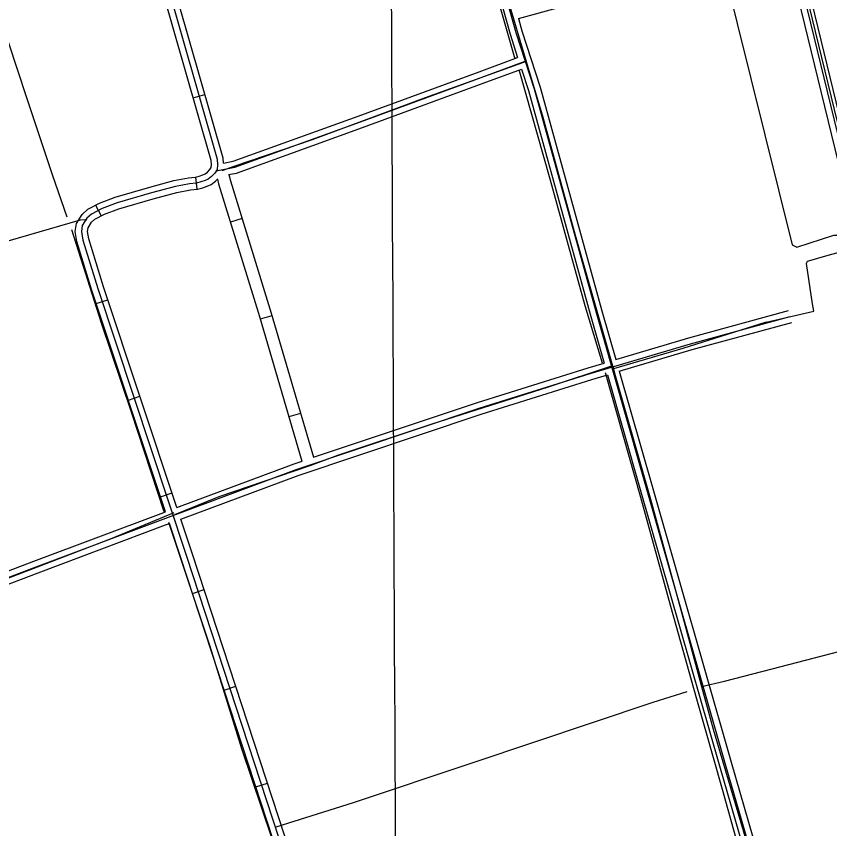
# Model space of a CAD drawing. Extents: x 3424494 to 3462436, y 522220 to 547718.
# Drawn here: x 3454050 to 3456047, y 534289 to 536285 of the extents above; entities that cross this region are included whole.
import ezdxf

# ---------------------------------------------------------------- set-up
doc = ezdxf.new("R2010")
doc.units = 0
for name, color, linetype in [('V-DTCH-CNTR', 7, 'Continuous'), ('V-GRID-MAJR', 7, 'Continuous'), ('V-ROAD-CNTR', 7, 'Continuous'), ('V-TOPO-SHOR', 7, 'Continuous')]:
    doc.layers.add(name, color=color, linetype=linetype)

msp = doc.modelspace()

# ---------------------------------------------------------------- linework, layer by layer
at = {"layer": 'V-DTCH-CNTR'}
for points in [[(3454850.303, 537751.111), (3454934.507, 537454.325), (3455031.359, 537126.444), (3455058.742, 537033.7390000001), (3455188.203, 536558.247), (3455270.27, 536278.625), (3455301.674, 536173.338), (3455342.395, 536036.812), (3455422.0840000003, 535746.924), (3455513.876, 535425.916), (3455515.95, 535418.66), (3455520.714, 535402.005), (3455607.14, 535098.3420000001), (3455686.829, 534808.456), (3455732.6, 534638.636), (3455760.94, 534533.477), (3455851.906, 534226.345)], [(3455947.241, 536511.21), (3455964.5500000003, 536439.916), (3456097.083, 535894.015), (3456124.677, 535762.54), (3456131.251, 535725.645), (3456136.646, 535703.604), (3456196.757, 535457.996), (3456259.079, 535220.305), (3456264.761, 535212.197), (3456268.213, 535212.164), (3456275.1010000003, 535209.801), (3456426.102, 535232.613), (3456439.893, 535230.189), (3456445.6380000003, 535228.984), (3456454.815, 535225.449), (3456460.529, 535220.792), (3456462.81, 535218.47), (3456470.691, 535198.83), (3456490.362, 535112.273), (3456554.841, 534828.5650000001), (3456670.111, 534334.848), (3456675.7, 534316.381), (3456676.665, 534295.651), (3456676.394, 534265.726)], [(3455301.674, 536173.338), (3455053.987, 536084.121), (3454776.463, 535981.458), (3454583.85, 535915.75), (3454554.457, 535904.689)], [(3454222.716, 535784.453), (3454206.705, 535783.454), (3454029.0840000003, 535732.471), (3453908.782, 535700.403), (3453725.294, 535632.33), (3453481.055, 535545.368), (3453137.804, 535422.15)], [(3455890.73, 535533.356), (3456008.384, 535559.925), (3456005.097, 535578.371), (3455989.8740000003, 535677.504), (3455991.045, 535679.796), (3455992.227, 535683.2390000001), (3456043.005, 535697.747), (3456089.161, 535709.9940000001), (3456101.8540000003, 535713.332), (3456109.901, 535712.108), (3456136.646, 535703.604), (3456180.27, 535690.55), (3456199.775, 535683.468), (3456227.3370000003, 535676.313), (3456245.733, 535673.845), (3456264.148, 535673.679), (3456275.68, 535675.876), (3456282.597, 535676.966), (3456321.867, 535691.576)], [(3455890.73, 535533.356), (3455686.702, 535468.897), (3455515.95, 535418.66)], [(3455513.876, 535425.916), (3455355.678, 535373.616), (3455070.258, 535282.456), (3454838.691, 535205.67), (3454770.19, 535180.275), (3454547.465, 535104.273), (3454438.129, 535060.272)], [(3454436.71, 535064.667), (3454284.2830000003, 535001.787), (3453948.747, 534873.382), (3453693.789, 534774.916), (3453420.609, 534674.017)], [(3455732.6, 534638.636), (3455788.519, 534651.743), (3455905.84, 534681.99), (3456173.2290000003, 534751.716)], [(3454688.222, 534293.6950000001), (3454877.941, 534353.235), (3455171.446, 534451.308), (3455613.755, 534599.759), (3455697.0160000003, 534626.229)]]:
    msp.add_lwpolyline(points, dxfattribs=at)
at = {"layer": 'V-GRID-MAJR'}
msp.add_spline([(3455012.474, 527729.317), (3454983.3910000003, 533788.3150000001), (3454954.3000000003, 539849.246), (3454925.2090000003, 545910.191), (3454925.2, 545912.109)], degree=3, dxfattribs=at)
at = {"layer": 'V-ROAD-CNTR'}
for p, q in [((3454484.141993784, 536083.887805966), (3454512.984936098, 536092.138789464)), ((3454489.492983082, 535889.704194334), (3454492.7989764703, 535859.88625397)), ((3454244.3374733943, 535820.7593322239), (3454257.9424461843, 535794.0213857)), ((3454604.1040103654, 535787.8326948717), (3454575.4255148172, 535779.0267938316)), ((3454246.0144700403, 535578.88181598), (3454274.4824131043, 535588.3477970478)), ((3454677.456551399, 535548.6526900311), (3454648.676065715, 535540.1860706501)), ((3454324.89431228, 535341.653290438), (3454353.3612553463, 535351.118271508)), ((3454748.011637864, 535308.8155644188), (3454719.2311521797, 535300.3489450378)), ((3454403.773154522, 535104.4237648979), (3454432.241097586, 535113.8887459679)), ((3454482.2219976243, 534867.1262394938), (3454510.7339406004, 534876.45822083)), ((3454559.9858420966, 534629.52871469), (3454588.4967850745, 534638.859696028)), ((3454637.74868657, 534391.9311898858), (3454666.2606295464, 534401.2621712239))]:
    msp.add_line(p, q, dxfattribs=at)
for points in [[(3455205.24255158, 539547.1208794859), (3455574.565812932, 538012.33194907), (3455861.538238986, 536771.8264300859), (3456100.5377609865, 535791.1193915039), (3456230.82550041, 535235.4865027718), (3456240.2154816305, 535209.6115545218), (3456260.446441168, 535192.4825887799), (3456269.5854228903, 535192.0855895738)], [(3455234.4104932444, 539554.1388654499), (3455603.7637545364, 538019.2219352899), (3455890.7261806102, 536778.7584162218), (3456129.71570263, 535798.0953775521), (3456259.629442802, 535244.0584856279), (3456265.6934306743, 535227.3495190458), (3456272.0004180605, 535222.0085297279), (3456277.6834066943, 535221.7615302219), (3456293.688374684, 535227.0465196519), (3456328.379305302, 535236.3995009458), (3456384.6341927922, 535246.4834807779), (3456409.5371429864, 535245.0174837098), (3456436.1440897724, 535235.775502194), (3456462.8640363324, 535221.0755315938), (3456472.651016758, 535199.3495750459), (3456486.0499899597, 535166.5246406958), (3456494.16497373, 535149.6496744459), (3456501.9949580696, 535141.9776897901), (3456509.207943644, 535139.6546944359), (3456520.7439205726, 535140.986691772)], [(3455050.139861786, 537019.7229342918), (3455141.406679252, 536670.8316320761), (3455262.41243724, 536240.2014933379), (3455280.8314004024, 536183.4706067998)], [(3455064.6518327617, 537023.5189266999), (3455155.883650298, 536674.7586242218), (3455276.77240852, 536244.5484846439), (3455321.621318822, 536106.4057609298), (3455473.288015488, 535556.9358598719), (3455596.524769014, 535126.43772087), (3455790.70638065, 534447.9720778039), (3455971.9460181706, 533822.117329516)], [(3455876.132209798, 536775.2924231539), (3456115.1267318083, 535794.6073845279), (3456245.2274716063, 535239.7724942), (3456252.954456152, 535218.4805367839), (3456266.223429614, 535207.245559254), (3456279.7774025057, 535206.6565604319), (3456297.99536607, 535212.6725483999), (3456331.661298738, 535221.748530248), (3456385.529191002, 535231.404510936), (3456406.5801489, 535230.165513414), (3456430.02510201, 535222.021529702), (3456451.2450595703, 535210.3475530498), (3456458.8650443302, 535193.4325868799), (3456472.3340173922, 535160.4346528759), (3456481.786998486, 535140.7776921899), (3456494.0259740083, 535128.7857161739), (3456507.701946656, 535124.380724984), (3456528.96490413, 535126.8367200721), (3456615.165731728, 535137.754698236), (3456864.973232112, 535160.3126531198), (3457164.6506327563, 535193.978585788), (3457320.03332199, 535204.270565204), (3457462.755036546, 535210.864552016), (3457961.290039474, 535282.5904085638)], [(3454322.66431674, 536702.857568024), (3454542.78887649, 535933.4271068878), (3454544.1088738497, 535919.9331338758), (3454542.6718767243, 535908.1961573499), (3454537.039887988, 535898.92617589), (3454528.741904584, 535890.6261924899), (3454520.7309206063, 535884.673204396), (3454513.12893581, 535881.400210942), (3454503.16395574, 535877.8552180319), (3454492.09397788, 535874.9002239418), (3454474.9960120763, 535873.0042277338), (3454440.2700815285, 535866.199241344), (3454381.981198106, 535850.6062725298), (3454297.0993678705, 535826.195321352), (3454260.4964410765, 535812.1513494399), (3454234.1164938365, 535798.728376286), (3454222.9565161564, 535788.262397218), (3454211.600538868, 535770.51143272), (3454209.528543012, 535755.9864617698), (3454213.211535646, 535734.4665048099), (3454249.6074628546, 535615.617742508), (3454468.032026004, 534958.7060563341), (3454724.9585121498, 534173.692626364)], [(3454558.81384444, 535923.6901263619), (3454557.584846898, 535936.2431012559), (3454337.0852878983, 536706.983559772)], [(3454416.1261298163, 535067.2738391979), (3454235.317491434, 535611.0547516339), (3454198.588564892, 535730.99151176), (3454194.346573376, 535755.7754621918), (3454197.210567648, 535775.8524220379), (3454211.3295394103, 535797.9233778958), (3454225.412511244, 535811.1293514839), (3454254.391453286, 535825.875321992), (3454292.331377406, 535840.4322928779), (3454377.970206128, 535865.0602436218), (3454436.886088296, 535880.8212121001), (3454472.723016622, 535887.8441980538), (3454489.316983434, 535889.6841943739), (3454498.70896465, 535892.1911893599), (3454507.6439467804, 535895.3691830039), (3454513.189935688, 535897.758178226), (3454518.911924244, 535902.009169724), (3454525.156911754, 535908.2561572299), (3454528.175905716, 535913.2241472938), (3454529.01890403, 535920.1161335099), (3454527.9929060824, 535930.61111252), (3454308.243345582, 536698.7315762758)], [(3455282.5843968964, 536279.3124151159), (3455807.087347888, 536422.9681278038)], [(3455282.5843968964, 536279.314415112), (3455291.1323798, 536248.89547595), (3455335.991290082, 536110.7197523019), (3455487.727986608, 535560.9958517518), (3455521.995918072, 535441.2920911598)], [(3454558.81384444, 535923.6901263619), (3454582.1897976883, 535928.3561170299), (3454889.5851828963, 536039.334895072), (3455186.0765899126, 536148.43067688), (3455280.8314004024, 536183.4706067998)], [(3454540.67388072, 535904.773164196), (3454586.2267896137, 535913.8661460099), (3454894.7221726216, 536025.2419232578), (3455191.26757953, 536134.3577050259), (3455299.5473629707, 536174.398624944)], [(3454571.1652744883, 535895.5637741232), (3454590.26378154, 535899.37617499), (3454899.859162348, 536011.148951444), (3455196.458569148, 536120.2847331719), (3455290.10238186, 536154.9126639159)], [(3455290.10238186, 536154.9146639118), (3455307.251347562, 536102.0917695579), (3455458.848044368, 535552.8758679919), (3455493.238975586, 535432.7391082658)], [(3454444.247073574, 535077.778818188), (3454263.8974342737, 535620.180733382), (3454227.8345064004, 535737.94149786), (3454224.7105126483, 535756.1974613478), (3454225.990510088, 535765.1704434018), (3454234.5834929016, 535778.6014165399), (3454242.820476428, 535786.327401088), (3454266.6014288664, 535798.4273768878), (3454301.8673583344, 535811.9583498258), (3454385.992190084, 535836.1523014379), (3454443.65407476, 535851.5772705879), (3454477.26900753, 535858.1642574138), (3454494.8709723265, 535860.11625351), (3454507.61894683, 535863.5192467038), (3454518.61392484, 535867.4312388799), (3454528.271905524, 535871.588230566), (3454538.571884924, 535879.243215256), (3454544.5576354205, 535885.2301223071)], [(3454543.8429520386, 535884.5153008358), (3454546.628204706, 535872.8120323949), (3454646.6907538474, 535546.9347193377), (3454751.1954750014, 535191.6929757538)], [(3454572.0112278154, 535895.7326414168), (3454575.5897952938, 535880.6959676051), (3454675.421246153, 535555.5712806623), (3454779.6641909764, 535201.219390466)], [(3455521.995918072, 535441.2920911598), (3455701.167559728, 535494.5829845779), (3455945.9350701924, 535561.5118507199)], [(3453419.8661223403, 534673.9806257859), (3454098.2187656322, 534931.859110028), (3454410.5741409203, 535049.186875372), (3454736.847488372, 535171.0746315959), (3455186.695588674, 535321.605330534), (3455458.711044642, 535406.8201601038), (3455705.2845514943, 535480.158013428), (3455949.89106228, 535547.042879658)], [(3455530.25190156, 535412.4481488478), (3455709.40154326, 535465.7330422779), (3455953.847054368, 535532.5739085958)], [(3454779.8513137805, 535201.2820068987), (3455182.0725979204, 535335.876301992), (3455454.331053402, 535421.1671314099), (3455493.238975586, 535432.7391082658)], [(3454453.7200546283, 535049.2918751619), (3454741.8534783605, 535156.9326598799), (3455191.318579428, 535307.334359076), (3455463.091035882, 535392.473188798), (3455501.4959590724, 535403.896165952)], [(3455501.4959590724, 535403.896165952), (3455582.1037978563, 535122.3097291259), (3455776.2914094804, 534443.822086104), (3455957.5380469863, 533817.9453378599)], [(3455530.25190156, 535412.4481488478), (3455610.9457401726, 535130.5657126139), (3455805.12135182, 534452.122069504), (3455986.3539893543, 533826.289321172)], [(3454444.247073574, 535077.778818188), (3454731.8414983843, 535185.2166033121), (3454751.5651363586, 535191.8166746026)], [(3453428.6191048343, 534693.3555870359), (3454092.916776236, 534945.891081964), (3454405.312151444, 535063.2338472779), (3454416.1261298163, 535067.2738391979)], [(3455548.2818655, 531498.180977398), (3455518.5829248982, 531604.3697650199), (3455497.409967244, 531683.182607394), (3455480.960000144, 531726.7725202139), (3455296.115369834, 532311.076351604), (3455012.1199378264, 533157.637658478), (3454922.666116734, 533435.695102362), (3454907.217147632, 533487.5189987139), (3454905.34815137, 533495.7569822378), (3454904.1681537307, 533504.6219645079), (3454903.8301544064, 533514.3429450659), (3454904.385153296, 533523.194927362), (3454905.641150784, 533531.318911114), (3454908.80814445, 533543.2048873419), (3454911.749138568, 533550.831872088), (3454918.555124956, 533564.1038455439), (3454922.5351169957, 533573.3648270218), (3454925.889110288, 533585.2848031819), (3454927.606106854, 533600.143773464), (3454926.859108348, 533614.0557456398), (3454924.596112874, 533625.1957233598), (3454739.1974836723, 534178.4086169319), (3454482.276997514, 534963.4050469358), (3454453.7200546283, 535049.2918751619)], [(3453439.155083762, 534665.266643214), (3454103.520755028, 534917.8271380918), (3454415.836130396, 535035.139903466), (3454425.597110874, 535038.7868961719)], [(3455519.3899232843, 531490.100993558), (3455489.650982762, 531596.4377808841), (3455468.820024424, 531673.972625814), (3455452.604056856, 531716.94453987), (3455267.591426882, 532301.7803701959), (3454983.61799483, 533148.2736772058), (3454894.0081740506, 533426.8151201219), (3454878.181205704, 533479.907013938), (3454875.7902104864, 533490.446992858), (3454874.236213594, 533502.1159695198), (3454873.79821447, 533514.762944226), (3454874.529213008, 533526.4309208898), (3454876.239209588, 533537.4908987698), (3454880.2362015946, 533552.4908687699), (3454884.329193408, 533563.1078475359), (3454891.395179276, 533576.88581998), (3454894.1931736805, 533583.394806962), (3454896.3631693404, 533591.106791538), (3454897.5141670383, 533601.067771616), (3454897.0211680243, 533610.243753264), (3454895.564170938, 533617.4137389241), (3454710.719540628, 534168.9766357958), (3454453.787054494, 534954.007065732), (3454425.597110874, 535038.7868961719)]]:
    msp.add_lwpolyline(points, dxfattribs=at)
at = {"layer": 'V-TOPO-SHOR'}
for points in [[(3455018.895, 537088.398), (3455068.841, 536901.934), (3455117.954, 536721.71), (3455167.205, 536556.615), (3455218.089, 536375.481), (3455274.188, 536180.063)], [(3453883.803, 536675.9720000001), (3453964.269, 536418.924), (3454074.328, 536087.735), (3454137.577, 535895.813), (3454174.029, 535792.2440000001)], [(3455786.0568109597, 536402.7639141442), (3455954.869480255, 535723.3809679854), (3455966.326011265, 535717.7171275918), (3456057.643248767, 535746.7063507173), (3456109.0816731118, 535746.9382811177), (3456131.9689650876, 535741.3259808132), (3456181.055, 535734.349)], [(3455283.7460000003, 536154.166), (3455359.6550000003, 535885.587), (3455445.864, 535574.1950000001), (3455488.208, 535433.192)], [(3454185.318, 535760.991), (3454258.022, 535531.603), (3454331.7090000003, 535312.887), (3454412.285, 535068.296)], [(3455496.011, 535409.982), (3455582.256, 535103.04), (3455656.396, 534835.367), (3455720.216, 534607.838), (3455783.202, 534386.5480000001), (3455866.842, 534086.7490000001), (3455909.115, 533937.735)], [(3454423.623, 535042.383), (3454525.015, 534737.085), (3454602.866, 534486.289), (3454676.555, 534267.573), (3454762.2, 533992.676), (3454844.556, 533748.071), (3454893.035, 533596.331)]]:
    msp.add_lwpolyline(points, dxfattribs=at)

doc.saveas('drawing.dxf')
